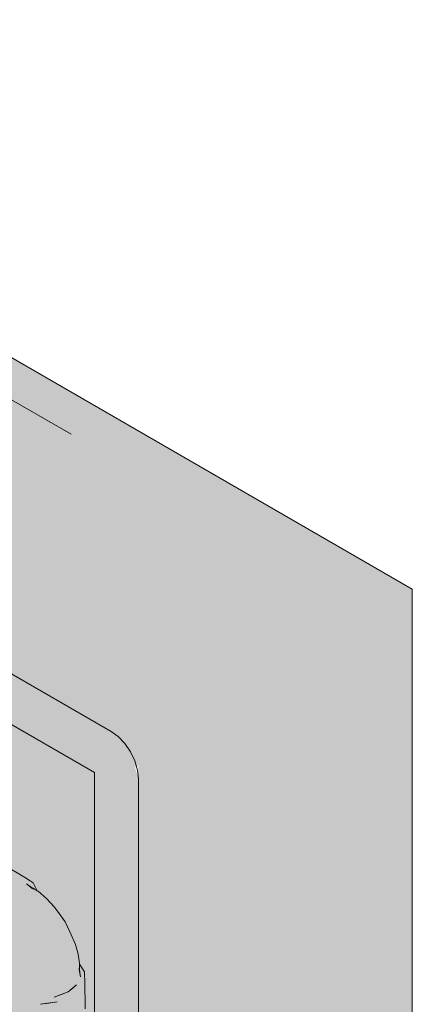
# Model space of a CAD drawing. Header units: millimetres. Extents: x 567 to 934, y -1 to 364.
# Tile 537 of 656: x 734.638 to 735.011, y 69.025 to 69.959. Entities that reach past the tile are written whole.
import ezdxf

# ---------------------------------------------------------------- set-up
doc = ezdxf.new("R2010")
doc.units = ezdxf.units.MM
doc.header["$MEASUREMENT"] = 0
doc.layers.add('AL-Hidrômetro principal', color=9, linetype='Continuous', lineweight=18)

msp = doc.modelspace()

# ---------------------------------------------------------------- hatches: boundary and pattern name
at = {"layer": 'AL-Hidrômetro principal', "linetype": 'Continuous'}
for points in [[(733.81572, 69.80865), (734.52742, 69.39775), (734.73378, 69.25861), (734.68677, 69.30575), (734.69264, 69.30236), (734.07552, 69.95865)], [(734.07552, 69.95865), (734.69264, 69.30236), (734.72512, 69.28361), (734.74088, 69.26804), (734.73378, 69.25861), (734.7511, 69.26861), (734.7511, 68.44361), (735.01091, 69.41861)], [(734.17041, 69.1123), (734.97627, 69.39861), (734.59452, 69.36899), (734.21433, 69.29251), (734.51704, 69.33466), (734.21506, 69.28945), (734.19952, 69.26779), (734.1974, 69.30411), (734.30833, 69.34678), (734.29383, 69.39924), (734.68718, 69.56551), (734.16446, 69.86731), (734.16968, 69.20492), (734.15309, 69.20307), (734.16987, 69.18085), (734.15256, 69.17318), (734.17006, 69.15675), (734.1396, 69.16744), (734.17011, 69.15091)], [(733.78183, 68.915), (733.80021, 68.89561), (733.93254, 68.82415), (733.97127, 68.83084), (734.1717, 68.71513), (734.10075, 68.74246), (734.1717, 68.71082), (734.10075, 68.73333), (734.1717, 68.69502), (734.10075, 68.72921), (734.1717, 68.69305), (734.10075, 68.72638), (734.1717, 68.68888), (734.10075, 68.72209), (734.53254, 68.4728), (734.62037, 68.4485), (734.51153, 68.50208), (734.62037, 68.44985), (734.46702, 68.52766), (734.50323, 68.51365), (734.4737, 68.52926), (734.49015, 68.53323), (734.62037, 68.46276), (734.69183, 68.43072), (734.5747, 68.53588), (734.53412, 68.5293), (734.5399, 68.53497), (734.52793, 68.53466), (734.55293, 68.54775), (734.52353, 68.53846), (734.50275, 68.55642), (734.49589, 68.57524), (734.48957, 68.57803), (734.49299, 68.61902), (734.20259, 68.80186), (734.19832, 68.80474), (734.13731, 68.79774), (734.1717, 68.77654), (734.10075, 68.7969), (734.1717, 68.76677), (734.10075, 68.78482), (734.1717, 68.74903), (734.10075, 68.77985), (734.1717, 68.74696), (734.10075, 68.77673), (734.1717, 68.74221), (734.10075, 68.76409), (733.96309, 68.84225), (733.80887, 68.92461), (733.81579, 69.76861), (733.80887, 69.76461), (733.81579, 69.76061), (733.81579, 69.79993), (734.70953, 69.24461), (734.70953, 68.40461), (734.71819, 68.36561), (734.72492, 68.36275), (734.74349, 68.36779), (734.7511, 68.38461), (734.7511, 69.23861), (734.74349, 69.26422), (734.72512, 69.28361), (733.85043, 69.78861), (733.80041, 69.81647), (733.78183, 69.81143), (733.77422, 69.79461), (733.77422, 68.94061)], [(734.36493, 69.44665), (734.52742, 69.35138), (734.48911, 69.37187), (734.70953, 69.24461), (734.49469, 69.3781)], [(735.01091, 68.53861), (735.01091, 69.41861), (734.7511, 68.44361), (734.7511, 68.38861)], [(734.10024, 69.06438), (734.61986, 68.76438), (734.61986, 68.85447), (734.6538, 68.82478), (734.61986, 68.95183), (734.66903, 68.92409), (734.6538, 68.82478), (734.61986, 68.76438), (734.92268, 68.58955), (734.93473, 69.3247), (734.7157, 69.22827), (734.97627, 69.39861), (734.71994, 69.30082), (734.73842, 69.3141), (734.54117, 69.24402), (734.53112, 69.22878), (734.54024, 69.23226), (734.53954, 69.18709), (734.5932, 69.20964), (734.61986, 69.23255), (734.53901, 69.15322), (734.53837, 69.11233), (734.50234, 69.08878), (734.51365, 69.1393), (734.38664, 69.08338), (734.48761, 69.13369), (734.3638, 69.11324), (734.33738, 69.15486), (734.32472, 69.1183), (734.29117, 69.13723), (734.32869, 69.16853), (734.1717, 69.11275)], [(734.61478, 69.16158), (734.60203, 69.1624), (734.62483, 69.14101), (734.62128, 69.13185), (734.61469, 69.13323), (734.62483, 69.14101), (734.58563, 69.15293), (734.57142, 69.13525), (734.56321, 69.11411), (734.56308, 69.09623), (734.59319, 69.08402), (734.59544, 69.07374), (734.56638, 69.08816), (734.57142, 69.08349), (734.60079, 69.06668), (734.61194, 69.06401), (734.61101, 69.01491), (734.61702, 69.00197), (734.64423, 68.98991), (734.66744, 68.98991), (734.68753, 68.99661), (734.68082, 69.02975), (734.68436, 69.03644), (734.67664, 69.07417), (734.65555, 69.1107), (734.63355, 69.13021), (734.6329, 69.13855), (734.62674, 69.13625), (734.65555, 69.1107), (734.67664, 69.07417), (734.68082, 69.02975), (734.68753, 68.99661), (734.70066, 69.01491), (734.70027, 69.04726), (734.69739, 69.04183), (734.68609, 69.09334), (734.66388, 69.12523), (734.64079, 69.13952)]]:
    msp.add_hatch(color=40, dxfattribs=at).paths.add_polyline_path(points)

# ---------------------------------------------------------------- linework, layer by layer
at = {"layer": 'AL-Hidrômetro principal'}
for p, q in [((734.72512, 69.28361), (733.85043, 69.78861)), ((735.01091, 69.41861), (734.53828, 69.69148)), ((734.68718, 69.56551), (734.49339, 69.6774)), ((735.01091, 68.53861), (735.01091, 69.41861)), ((734.52742, 69.34975), (734.70953, 69.24461)), ((734.73184, 69.27871), (734.72512, 69.28361)), ((734.73811, 69.27209), (734.73184, 69.27871)), ((734.74349, 69.26422), (734.73811, 69.27209)), ((734.74762, 69.25562), (734.74349, 69.26422)), ((734.75021, 69.24689), (734.74762, 69.25562)), ((734.70953, 69.24461), (734.70953, 68.72146)), ((734.7511, 69.23861), (734.75021, 69.24689)), ((734.7511, 68.68921), (734.7511, 69.23861)), ((734.64405, 69.14461), (734.62269, 69.1573)), ((734.64845, 69.14177), (734.64405, 69.14461)), ((734.64507, 69.13913), (734.64826, 69.13659)), ((734.64778, 69.13688), (734.64507, 69.13913)), ((734.65111, 69.14006), (734.64845, 69.14177)), ((734.655, 69.13252), (734.65111, 69.14006)), ((734.65041, 69.13469), (734.64778, 69.13688)), ((734.64826, 69.13659), (734.65041, 69.13469)), ((734.65113, 69.13486), (734.64826, 69.13659)), ((734.64826, 69.13659), (734.65144, 69.13404)), ((734.655, 69.13252), (734.65113, 69.13486)), ((734.65592, 69.13196), (734.655, 69.13252)), ((734.66388, 69.12523), (734.65592, 69.13196)), ((734.67164, 69.117), (734.66388, 69.12523)), ((734.67597, 69.11103), (734.67164, 69.117)), ((734.68161, 69.10286), (734.67597, 69.11103)), ((734.68609, 69.09334), (734.68161, 69.10286)), ((734.69127, 69.08148), (734.68609, 69.09334)), ((734.69392, 69.07222), (734.69127, 69.08148)), ((734.69524, 69.06386), (734.69392, 69.07222)), ((734.69526, 69.06278), (734.69524, 69.06386)), ((734.69984, 69.05565), (734.69526, 69.06278)), ((734.69535, 69.05826), (734.69526, 69.06278)), ((734.6948, 69.05894), (734.69542, 69.05491)), ((734.69485, 69.05772), (734.69542, 69.05491)), ((734.69543, 69.05435), (734.69485, 69.05772)), ((734.69542, 69.05491), (734.69535, 69.05826)), ((734.69542, 69.05491), (734.69602, 69.05088)), ((734.69602, 69.05088), (734.69543, 69.05435)), ((734.7, 69.05249), (734.69984, 69.05565)), ((734.70027, 69.04726), (734.7, 69.05249)), ((734.70059, 69.02053), (734.70027, 69.04726)), ((734.67703, 69.03361), (734.68436, 69.03644)), ((734.68436, 69.03644), (734.67782, 69.03392)), ((734.68436, 69.03644), (734.68944, 69.04062)), ((734.68838, 69.03976), (734.68436, 69.03644)), ((734.6924, 69.04307), (734.68838, 69.03976)), ((734.68944, 69.04062), (734.6924, 69.04307)), ((734.6741, 69.02708), (734.65821, 69.02487)), ((734.65821, 69.02487), (734.66616, 69.02597)), ((734.66616, 69.02597), (734.6741, 69.02708)), ((734.67782, 69.03392), (734.67127, 69.03139)), ((734.67127, 69.03139), (734.67703, 69.03361))]:
    msp.add_line(p, q, dxfattribs=at)

doc.saveas('drawing.dxf')
